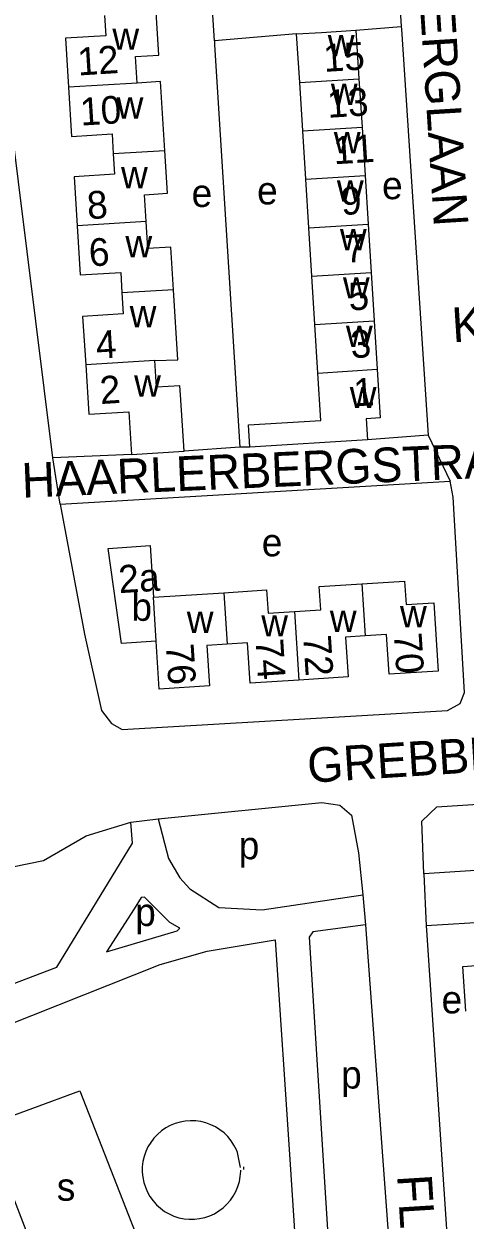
# Model space of a CAD drawing. Extents: x 159675 to 162108, y 386471 to 388472.
# Drawn here: x 160166.6 to 160230.3, y 387958.9 to 388131.5 of the extents above; entities that cross this region are included whole.
import ezdxf

# ---------------------------------------------------------------- set-up
doc = ezdxf.new("R2010")
doc.units = 0
for name, color, linetype in [('BLT_Basislijn', 7, 'Continuous'), ('BLT_Bebouwing', 7, 'Continuous'), ('BLT_Centroide', 7, 'Continuous'), ('BLT_Huisnummer', 7, 'Continuous'), ('BLT_Huisnummer_ tussenligend', 7, 'Continuous'), ('BLT_Onderverdeling_panden', 7, 'Continuous'), ('BLT_Straatnaam', 7, 'Continuous')]:
    doc.layers.add(name, color=color, linetype=linetype)

msp = doc.modelspace()

# ---------------------------------------------------------------- linework, layer by layer
at = {"layer": 'BLT_Basislijn'}
for p, q in [((160205.94, 388130.05), (160194.06, 388129.04)), ((160214.5, 388130.59), (160221.05, 388131.11)), ((160224.93, 388072.15), (160216.19, 388071.51)), ((160224.93, 388072.15), (160228.1, 388065.53)), ((160197.74, 388070.41), (160189.68, 388069.85)), ((160199.17, 388070.45), (160197.74, 388070.41)), ((160182.11, 388069.38), (160170.75, 388068.88)), ((160171.81, 388062.2), (160170.75, 388068.88)), ((160171.81, 388062.2), (160228.1, 388065.53)), ((160182.01, 388016.35), (160185.96, 388016.79)), ((160224.28, 388008.86), (160224.64, 388001.38)), ((160215.51, 388005.84), (160215.87, 388001.52)), ((160215.87, 388001.52), (160220.15, 387943.42)), ((160234.14, 388001.96), (160224.64, 388001.38))]:
    msp.add_line(p, q, dxfattribs=at)
for points in [[(160216.08, 388198.97), (160216.98, 388197.82), (160221.05, 388131.11)], [(160194.06, 388129.04), (160189.95, 388193.12), (160189.95, 388193.78)], [(160170.75, 388068.88), (160158.35, 388168.31), (160155.78, 388190.92), (160155.7, 388191.58)], [(160221.05, 388131.11), (160221.07, 388130.72), (160224.93, 388072.15)], [(160194.06, 388129.04), (160194.1, 388128.46), (160197.74, 388070.41)], [(160171.81, 388062.2), (160175.34, 388043.44), (160177.78, 388032.43), (160179.21, 388030.56), (160180.74, 388029.71), (160227.71, 388032.43), (160229.53, 388033.47), (160230.17, 388035.03), (160228.53, 388063.21), (160228.1, 388065.53)], [(160224.28, 388008.86), (160224.03, 388016.46), (160226.16, 388018.56), (160340.71, 388025.93), (160345.71, 388026.14), (160346.98, 388025.95), (160348.22, 388024.46), (160348.62, 388016.63)], [(160185.96, 388016.79), (160209.57, 388019.16), (160212.17, 388018.77), (160213.86, 388017.32), (160214.88, 388011.89), (160215.51, 388005.84)], [(160132.48, 387980.63), (160171.31, 387995.41), (160182.24, 388013.31), (160182.01, 388016.35)], [(160164.9, 388009.9), (160169.38, 388010.79), (160175.54, 388014.37), (160182.01, 388016.35)], [(160185.96, 388016.79), (160187.45, 388011.11), (160189.09, 388008.31), (160190.54, 388006.71), (160194.72, 388004.01), (160200.97, 388003.66), (160215.51, 388005.84)], [(160256.64, 388008.7), (160256.51, 388010.92), (160224.28, 388008.86)], [(160182.47, 388003.84), (160178.51, 387997.64), (160188.7, 388000.67), (160189.09, 388001.05), (160187.65, 388001.84), (160184, 388005.52), (160183.51, 388005.47), (160182.47, 388003.84)], [(160215.87, 388001.52), (160208.29, 388000.51), (160207.76, 387999.74), (160211.33, 387942.95), (160220.15, 387943.42)], [(160224.64, 388001.38), (160224.67, 388000.75), (160227.66, 387956.18), (160228.26, 387955.09), (160230.01, 387953.97), (160236.93, 387954.38), (160237.05, 387959.07)], [(160186.37, 387938.74), (160169.24, 387931.88), (160162.22, 387948.58), (160149.16, 387981.1), (160186.22, 387995.82), (160193, 387997.72), (160202.84, 387999.35), (160204.99, 387966.92)], [(160197.85, 387966.5), (160197.4, 387968.66), (160197.24, 387969.08), (160196.89, 387969.75), (160196.48, 387970.38), (160196, 387970.96), (160195.46, 387971.49), (160194.87, 387971.95), (160194.23, 387972.36), (160193.55, 387972.69), (160192.85, 387972.95), (160192.12, 387973.13), (160191.37, 387973.24), (160190.61, 387973.26), (160189.86, 387973.21), (160189.12, 387973.07), (160188.4, 387972.86), (160187.7, 387972.57), (160187.04, 387972.21), (160186.42, 387971.78), (160185.84, 387971.29), (160185.33, 387970.74), (160184.87, 387970.14), (160184.48, 387969.5), (160184.16, 387968.81), (160183.92, 387968.1), (160183.75, 387967.37), (160183.66, 387966.62), (160183.65, 387965.86), (160183.72, 387965.11), (160183.87, 387964.37), (160184.1, 387963.65), (160184.4, 387962.96), (160184.77, 387962.31), (160185.21, 387961.7), (160185.71, 387961.13), (160186.27, 387960.63), (160186.88, 387960.18), (160187.54, 387959.81), (160188.23, 387959.5), (160188.94, 387959.27), (160189.68, 387959.12), (160190.43, 387959.04), (160191.19, 387959.05), (160191.94, 387959.13), (160192.67, 387959.3), (160193.39, 387959.54), (160194.07, 387959.85), (160194.72, 387960.24), (160195.32, 387960.69), (160195.87, 387961.21), (160196.37, 387961.78), (160196.8, 387962.39), (160197.16, 387963.06), (160197.45, 387963.75), (160197.67, 387964.47), (160197.81, 387965.21), (160197.87, 387965.97), (160197.87, 387966.15)], [(160204.99, 387966.92), (160206.6, 387942.64), (160192.05, 387941.18), (160186.37, 387938.74)], [(160198.32, 387966.24), (160198.3, 387966.6)]]:
    msp.add_lwpolyline(points, dxfattribs=at)
msp.add_lwpolyline([(160161.02, 387972.55), (160174.66, 387977.56), (160184.79, 387951.65), (160171.28, 387946.04)], close=True, dxfattribs=at)
at = {"layer": 'BLT_Bebouwing'}
for p, q in [((160206.38, 388123.04), (160205.94, 388130.05)), ((160214.5, 388130.59), (160214.94, 388123.57)), ((160206.82, 388116.05), (160206.38, 388123.04)), ((160214.94, 388123.57), (160215.38, 388116.59)), ((160207.25, 388109.07), (160206.82, 388116.05)), ((160215.38, 388116.59), (160215.81, 388109.6)), ((160215.81, 388109.6), (160216.25, 388102.61)), ((160207.69, 388102.08), (160207.25, 388109.07)), ((160216.25, 388102.61), (160216.69, 388095.63)), ((160208.13, 388095.09), (160207.69, 388102.08)), ((160216.69, 388095.63), (160217.12, 388088.64)), ((160208.56, 388088.11), (160208.13, 388095.09)), ((160217.12, 388088.64), (160217.56, 388081.66)), ((160209, 388081.12), (160208.56, 388088.11)), ((160216.19, 388071.51), (160199.17, 388070.45)), ((160185.3, 388048.77), (160195.41, 388049.43))]:
    msp.add_line(p, q, dxfattribs=at)
for points in [[(160178.21, 388132.71), (160178.39, 388129.77), (160172.56, 388129.41), (160173, 388122.34)], [(160182.91, 388122.96), (160182.67, 388126.78), (160186.06, 388126.99), (160185.68, 388133.18)], [(160205.94, 388130.05), (160209.51, 388130.27), (160214.5, 388130.59)], [(160186.93, 388113.2), (160186.31, 388123.16), (160182.91, 388122.96)], [(160173, 388122.34), (160173.44, 388115.26), (160179.29, 388115.62), (160179.47, 388112.74)], [(160179.47, 388112.74), (160179.65, 388109.82), (160173.82, 388109.45), (160174.26, 388102.34)], [(160184.22, 388102.96), (160183.98, 388106.85), (160187.31, 388107.06), (160186.93, 388113.2)], [(160174.26, 388102.34), (160174.7, 388095.28), (160180.54, 388095.65), (160180.73, 388092.67)], [(160188.18, 388093.13), (160187.8, 388099.29), (160184.46, 388099.08), (160184.22, 388102.96)], [(160180.73, 388092.67), (160180.92, 388089.65), (160175.05, 388089.28), (160175.49, 388082.3)], [(160185.45, 388082.93), (160188.81, 388083.05), (160188.18, 388093.13)], [(160175.49, 388082.3), (160175.93, 388075.17), (160181.73, 388075.53), (160182.11, 388069.38)], [(160189.68, 388069.85), (160189.17, 388077.97), (160189.09, 388079.3), (160185.69, 388079.08), (160185.45, 388082.93)], [(160217.56, 388081.66), (160218, 388074.65), (160216, 388074.52), (160216.19, 388071.51)], [(160199.17, 388070.45), (160198.98, 388073.63), (160209.43, 388074.28), (160209, 388081.12)], [(160182.11, 388069.38), (160189.68, 388069.85)], [(160185.67, 388042.43), (160180.66, 388042.11), (160178.71, 388055.82), (160184.82, 388056.22), (160185.3, 388048.77)], [(160205.62, 388046.71), (160209.42, 388046.96), (160209.21, 388050.31), (160215.36, 388050.71)], [(160215.36, 388050.71), (160221.51, 388051.11), (160221.73, 388047.72), (160225.72, 388047.98), (160226.36, 388038.13), (160219.28, 388037.67), (160218.91, 388043.39), (160215.84, 388043.19)], [(160195.41, 388049.43), (160201.59, 388049.83), (160201.81, 388046.46), (160205.62, 388046.71)], [(160195.89, 388042.01), (160192.96, 388041.82), (160193.34, 388036.01), (160186.11, 388035.54), (160185.67, 388042.43)], [(160206.26, 388036.83), (160199.23, 388036.38), (160198.86, 388042.2), (160195.89, 388042.01)], [(160215.84, 388043.19), (160212.99, 388043.01), (160213.37, 388037.3), (160206.26, 388036.83)], [(160230.35, 387989.08), (160229.92, 387995.52), (160234.55, 387995.83)]]:
    msp.add_lwpolyline(points, dxfattribs=at)
at = {"layer": 'BLT_Onderverdeling_panden'}
for p, q in [((160182.91, 388122.96), (160173, 388122.34)), ((160206.38, 388123.04), (160214.94, 388123.57)), ((160206.82, 388116.05), (160215.38, 388116.59)), ((160186.93, 388113.2), (160179.47, 388112.74)), ((160207.25, 388109.07), (160215.81, 388109.6)), ((160184.22, 388102.96), (160174.26, 388102.34)), ((160207.69, 388102.08), (160216.25, 388102.61)), ((160208.13, 388095.09), (160216.69, 388095.63)), ((160188.18, 388093.13), (160180.73, 388092.67)), ((160208.56, 388088.11), (160217.12, 388088.64)), ((160185.45, 388082.93), (160175.49, 388082.3)), ((160209, 388081.12), (160217.56, 388081.66)), ((160215.36, 388050.71), (160215.84, 388043.19)), ((160185.67, 388042.43), (160185.3, 388048.77)), ((160195.41, 388049.43), (160195.89, 388042.01)), ((160205.62, 388046.71), (160206.26, 388036.83))]:
    msp.add_line(p, q, dxfattribs=at)

# ---------------------------------------------------------------- texts
at = {"layer": 'BLT_Centroide'}
for s, p in [('w', (160179.34, 388127.75)), ('w', (160210.44, 388126.81)), ('w', (160210.88, 388119.81)), ('w', (160179.96, 388117.84)), ('w', (160211.31, 388112.81)), ('w', (160180.59, 388107.78)), ('e', (160218.27, 388106.2)), ('e', (160190.78, 388105.08)), ('e', (160200.23, 388105.45)), ('w', (160211.75, 388105.84)), ('w', (160181.22, 388097.81)), ('w', (160212.19, 388098.84)), ('w', (160212.62, 388091.88)), ('w', (160181.84, 388087.72)), ('w', (160213.06, 388084.88)), ('w', (160182.48, 388077.72)), ('w', (160213.61, 388076.06)), ('e', (160200.91, 388054.68)), ('b', (160182.09, 388045.38)), ('w', (160220.86, 388044.42)), ('w', (160190.08, 388043.64)), ('w', (160200.83, 388043.12)), ('w', (160210.73, 388043.77)), ('p', (160197.58, 388010.98)), ('p', (160182.63, 388001.35)), ('e', (160226.86, 387988.74)), ('p', (160212.36, 387977.9)), ('s', (160171.32, 387961.72))]:
    msp.add_text(s, height=4, dxfattribs=at).set_placement(p)
at = {"layer": 'BLT_Huisnummer'}
for s, rotation, p in [('15', 3.5755, (160209.93, 388124.56)), ('10', 3.5634, (160174.8, 388116.81)), ('9', 3.5759, (160212.45, 388103.9)), ('6', 3.5672, (160176.06, 388096.49)), ('5', 3.5763, (160213.53, 388090.13)), ('2', 3.5659, (160177.64, 388076.64)), ('1', 3.5856, (160214.27, 388076.3)), ('2a', 3.5603, (160180.33, 388049.36)), ('70', 273.7058, (160219.97, 388043.56)), ('76', 273.7043, (160187.06, 388041.97))]:
    msp.add_text(s, height=4, rotation=rotation, dxfattribs=at).set_placement(p)
at = {"layer": 'BLT_Huisnummer_ tussenligend'}
for s, rotation, p in [('12', 3.5612, (160174.42, 388124.04)), ('13', 3.5759, (160210.47, 388117.94)), ('11', 3.5759, (160211.35, 388111.23)), ('8', 3.5634, (160175.8, 388103.31)), ('7', 3.583, (160212.99, 388097.02)), ('4', 3.5659, (160177.07, 388083.18)), ('3', 3.5763, (160213.83, 388083.25)), ('74', 273.7087, (160199.99, 388042.7)), ('72', 273.7143, (160206.88, 388043.21))]:
    msp.add_text(s, height=4, rotation=rotation, dxfattribs=at).set_placement(p)
at = {"layer": 'BLT_Straatnaam'}
for s, height, rotation, p in [('TANKENBERGLAAN', 5, 273.6057, (160221.77, 388165.55)), ('KUIPERBERGSTRAAT', 5, 3.6867, (160228.5, 388085.55)), ('HAARLERBERGSTRAAT', 5, 2.4446, (160166.35, 388063.13)), ('GREBBEBERGLAAN', 4.9999, 3.6371, (160207.63, 388022)), ('FLEVOLANDLAAN', 5, 273.5658, (160220.44, 387965.37))]:
    msp.add_text(s, height=height, rotation=rotation, dxfattribs=at).set_placement(p)

doc.saveas('drawing.dxf')
